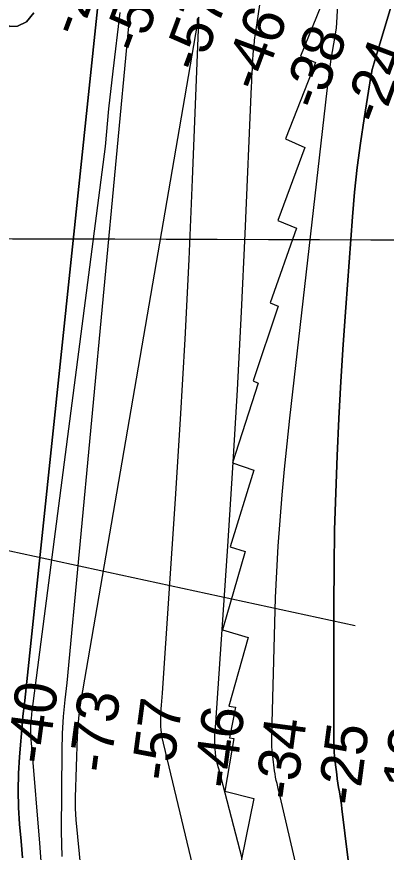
# Model space of a CAD drawing. Extents: x 3161665 to 3199565, y 885729 to 911164.
# Drawn here: x 3176859 to 3177449, y 902309 to 903642 of the extents above; entities that cross this region are included whole.
import ezdxf

# ---------------------------------------------------------------- set-up
doc = ezdxf.new("R2010")
doc.units = 0
for name, color, linetype in [('V-GRID-MAJR', 7, 'Continuous'), ('V-RIVR-RANG', 7, 'Continuous'), ('V-RRAP-RVMT', 7, 'Continuous'), ('V-TOPO-DPTH', 7, 'Continuous'), ('V-TOPO-MAJR', 7, 'Continuous'), ('V-TOPO-MINR', 7, 'Continuous')]:
    doc.layers.add(name, color=color, linetype=linetype)

msp = doc.modelspace()

# ---------------------------------------------------------------- linework, layer by layer
at = {"layer": 'V-GRID-MAJR'}
msp.add_spline([(3165916.244, 903320.984), (3171139.73, 903304.649), (3176363.22, 903289.0750000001), (3181586.7120000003, 903274.26), (3186810.2060000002, 903260.204), (3192033.702, 903246.909), (3197257.2, 903234.373), (3197257.201, 903234.373)], degree=3, dxfattribs=at)
at = {"layer": 'V-RIVR-RANG'}
msp.add_line((3176245.932000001, 902919.8075999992), (3177399.427400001, 902671.1142999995), dxfattribs=at)
at = {"layer": 'V-RRAP-RVMT'}
msp.add_lwpolyline([(3177357.410000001, 903690.3619999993), (3177312.254000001, 903578.7359999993), (3177336.126000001, 903568.7299999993), (3177288.170000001, 903447.1409999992), (3177319.048000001, 903432.8609999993), (3177276.159000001, 903316.8129999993), (3177305.7490000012, 903304.1989999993), (3177263.632000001, 903185.1279999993), (3177276.344000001, 903180.0809999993), (3177236.669000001, 903060.8149999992), (3177244.7860000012, 903057.2849999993), (3177203.478000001, 902930.3049999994), (3177237.575000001, 902918.8499999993), (3177199.942000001, 902796.1519999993), (3177223.583000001, 902788.8239999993), (3177187.575000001, 902664.0839999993), (3177228.430000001, 902651.8429999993), (3177197.807000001, 902542.4159999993), (3177208.475000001, 902540.4589999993), (3177198.987000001, 902491.7599999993), (3177205.582000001, 902490.6159999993), (3177191.496000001, 902406.8719999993), (3177237.524000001, 902395.3209999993), (3177211.390000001, 902267.2009999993)], dxfattribs=at)
at = {"layer": 'V-TOPO-DPTH'}
for points in [[(3177393.1580152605, 902258.0397801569), (3177378.2234918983, 902378.3433958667), (3177377.315091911, 902385.2090905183), (3177376.333328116, 902392.0636750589), (3177375.241518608, 902398.9015944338), (3177374.0763452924, 902405.728403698), (3177372.908361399, 902412.554860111), (3177371.8100002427, 902419.3919570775), (3177370.8160731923, 902426.2450148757), (3177369.8917688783, 902433.1087132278), (3177367.3774563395, 902452.9210843), (3177366.4614362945, 902461.4242025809), (3177365.760408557, 902469.9409305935), (3177365.3818692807, 902478.4780732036), (3177365.2183223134, 902487.0288255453), (3177365.173331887, 902704.8407942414), (3177365.5590630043, 902764.0689670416), (3177366.4751949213, 902823.2853692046), (3177368.1869280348, 902882.4841154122), (3177370.4290619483, 902941.6710909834), (3177373.320275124, 903000.8344683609), (3177376.5462489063, 903059.9781603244), (3177380.2743635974, 903119.0923241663), (3177384.3372388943, 903178.1868025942), (3177394.8662726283, 903322.3810672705), (3177398.2747444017, 903361.7640733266), (3177402.3862715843, 903401.0639613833), (3177407.552381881, 903440.2391724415), (3177413.421547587, 903479.3312655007), (3177424.382370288, 903546.2023581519), (3177425.4060859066, 903551.771818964), (3177426.5716947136, 903557.3085353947), (3177427.950143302, 903562.7961352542), (3177429.470485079, 903568.2509907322), (3177629.5928936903, 904236.1187213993)], [(3177629.5928936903, 904236.1187213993), (3177429.470485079, 903568.2509907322), (3177427.950143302, 903562.7961352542), (3177426.5716947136, 903557.3085353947), (3177425.4060859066, 903551.771818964), (3177424.382370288, 903546.2023581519), (3177413.421547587, 903479.3312655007), (3177407.552381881, 903440.2391724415), (3177402.3862715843, 903401.0639613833), (3177398.2747444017, 903361.7640733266), (3177394.8662726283, 903322.3810672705), (3177384.3372388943, 903178.1868025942), (3177380.2743635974, 903119.0923241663), (3177376.5462489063, 903059.9781603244), (3177373.320275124, 903000.8344683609), (3177370.4290619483, 902941.6710909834), (3177368.1869280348, 902882.4841154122), (3177366.4751949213, 902823.2853692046), (3177365.5590630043, 902764.0689670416), (3177365.173331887, 902704.8407942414), (3177365.2183223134, 902487.0288255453), (3177365.3818692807, 902478.4780732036), (3177365.760408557, 902469.9409305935), (3177366.4614362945, 902461.4242025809), (3177367.3774563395, 902452.9210843), (3177369.8917688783, 902433.1087132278), (3177370.8160731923, 902426.2450148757), (3177371.8100002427, 902419.3919570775), (3177372.908361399, 902412.554860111), (3177374.0763452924, 902405.728403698), (3177375.241518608, 902398.9015944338), (3177376.333328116, 902392.0636750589), (3177377.315091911, 902385.2090905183), (3177378.2234918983, 902378.3433958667), (3177393.1580152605, 902258.0397801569)], [(3176834.542195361, 903650.0703313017), (3176840.2402293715, 903635.0777332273), (3176848.492948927, 903626.2408190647), (3176860.577696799, 903626.6374307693), (3176875.217130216, 903633.1897263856), (3176886.877924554, 903647.9495466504)], [(3176886.877924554, 903647.9495466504), (3176875.217130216, 903633.1897263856), (3176860.577696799, 903626.6374307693), (3176848.492948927, 903626.2408190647), (3176840.2402293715, 903635.0777332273), (3176834.542195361, 903650.0703313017)], [(3176988.5599853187, 903654.4032678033), (3176872.2620472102, 902551.1753369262), (3176871.104381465, 902542.875571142), (3176870.0617118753, 902534.5625906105), (3176869.191536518, 902526.2297879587), (3176868.4363573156, 902517.8837705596), (3176863.9396097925, 902461.7056251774), (3176862.447321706, 902434.7910153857), (3176861.833042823, 902407.8778485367), (3176862.5357777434, 902380.966846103), (3176864.116521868, 902354.0572866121), (3176866.3964671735, 902327.1520737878), (3176868.7257950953, 902300.2512054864)], [(3176868.7257950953, 902300.2512054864), (3176866.3964671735, 902327.1520737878), (3176864.116521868, 902354.0572866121), (3176862.5357777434, 902380.966846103), (3176861.833042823, 902407.8778485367), (3176862.447321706, 902434.7910153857), (3176863.9396097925, 902461.7056251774), (3176868.4363573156, 902517.8837705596), (3176869.191536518, 902526.2297879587), (3176870.0617118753, 902534.5625906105), (3176871.104381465, 902542.875571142), (3176872.2620472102, 902551.1753369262), (3176988.5599853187, 903654.4032678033)]]:
    msp.add_lwpolyline(points, dxfattribs=at)
at = {"layer": 'V-TOPO-MAJR'}
for points in [[(3177306.2219416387, 902284.2135264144), (3177279.685750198, 902398.392013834), (3177278.4803278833, 902403.5021641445), (3177277.25248149, 902408.606842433), (3177275.9909989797, 902413.7033126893), (3177274.7070923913, 902418.794310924), (3177273.504199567, 902423.8997389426), (3177272.431319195, 902429.0297973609), (3177271.5534575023, 902434.196801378), (3177270.8056082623, 902439.3884357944), (3177267.943801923, 902462.3271017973), (3177267.0983612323, 902470.6276225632), (3177266.5036962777, 902478.9403953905), (3177266.2851949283, 902487.2715463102), (3177266.3174693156, 902495.6149492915), (3177271.063920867, 902674.805542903), (3177272.4581520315, 902715.7358579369), (3177274.2650081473, 902756.6448184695), (3177276.6908016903, 902797.521747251), (3177279.529220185, 902838.3773215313), (3177282.8988111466, 902879.1957528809), (3177286.5637075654, 902919.9860338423), (3177290.6715621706, 902960.7340892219), (3177295.0747222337, 903001.4539942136), (3177354.4375530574, 903523.8652510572), (3177357.5544167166, 903548.7873052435), (3177361.0442794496, 903573.6527157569), (3177365.093640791, 903598.4331607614), (3177369.5160012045, 903623.1569620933), (3177436.746786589, 904776.7161647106)], [(3177024.109244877, 903648.3901638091), (3177012.6981004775, 903555.0162469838), (3177006.0822129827, 903494.7731115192), (3177000.4503679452, 903434.4502227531), (3176883.6979734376, 902534.3393045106), (3176883.0843449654, 902529.9456602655), (3176882.92775482, 902528.4748142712), (3176881.8835924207, 902517.5800351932), (3176881.4798887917, 902511.8366891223), (3176881.2704752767, 902506.0911897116), (3176881.352496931, 902500.3424602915), (3176881.6288086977, 902494.5915775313), (3176882.05983462, 902488.8397061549), (3176882.5016971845, 902483.0886827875), (3176882.959814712, 902477.3389314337), (3176883.428768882, 902471.5900280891), (3176895.706394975, 902323.6592609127), (3176901.9255859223, 902243.9192939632)]]:
    msp.add_lwpolyline(points, dxfattribs=at)
at = {"layer": 'V-TOPO-MINR'}
for points in [[(3177224.5568066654, 904852.3528351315), (3177045.5754880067, 903681.5777943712), (3177044.1241083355, 903676.0392721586), (3177042.8740691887, 903670.4612890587), (3177041.9260408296, 903664.8241146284), (3177041.179352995, 903659.1474793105), (3177037.788045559, 903626.604432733), (3176939.5023254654, 902579.457527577), (3176936.138479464, 902552.57847086), (3176933.5256520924, 902525.6423599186), (3176932.0393526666, 902498.6206676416), (3176931.3040718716, 902471.5419211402), (3176930.4973457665, 902342.6406763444), (3176931.1790288, 902302.3644107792)], [(3177219.042862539, 902299.6487537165), (3177181.8438546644, 902442.2636419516), (3177181.0393175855, 902445.3217595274), (3177180.2262177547, 902448.3775794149), (3177179.4002737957, 902451.4299527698), (3177178.565767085, 902454.4800284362), (3177177.826498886, 902457.5449042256), (3177177.2214662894, 902460.6315980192), (3177176.817787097, 902463.7510188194), (3177176.548343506, 902466.8922576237), (3177175.6475322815, 902483.8460127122), (3177175.5024637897, 902488.0110107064), (3177175.4587668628, 902492.1752215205), (3177175.567127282, 902496.3382515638), (3177175.7768592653, 902500.5004944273), (3177196.195844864, 902797.6263376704), (3177204.265118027, 902922.0569328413), (3177211.694526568, 903046.5232468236), (3177218.164138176, 903171.0431390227), (3177223.9938851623, 903295.5987500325), (3177234.0780686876, 903530.4329375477), (3177234.3857845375, 903537.5982465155), (3177234.6935338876, 903544.7635540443), (3177235.0013334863, 903551.9288594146), (3177235.309166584, 903559.0941633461), (3177235.675718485, 903566.2553345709), (3177236.120479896, 903573.4110003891), (3177236.6825555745, 903580.5584080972), (3177237.322840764, 903587.7003103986), (3177238.691287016, 903601.6744889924), (3177238.915983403, 903603.8955535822), (3177239.398594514, 903608.334070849), (3177239.6565092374, 903610.5515235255), (3177419.0823138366, 904810.8480917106)], [(3177393.1580152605, 902258.0397801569), (3177378.2234918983, 902378.3433958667), (3177377.315091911, 902385.2090905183), (3177376.333328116, 902392.0636750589), (3177375.241518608, 902398.9015944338), (3177374.0763452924, 902405.728403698), (3177372.908361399, 902412.554860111), (3177371.8100002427, 902419.3919570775), (3177370.8160731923, 902426.2450148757), (3177369.8917688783, 902433.1087132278), (3177367.3774563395, 902452.9210843), (3177366.4614362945, 902461.4242025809), (3177365.760408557, 902469.9409305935), (3177365.3818692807, 902478.4780732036), (3177365.2183223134, 902487.0288255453), (3177365.173331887, 902704.8407942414), (3177365.5590630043, 902764.0689670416), (3177366.4751949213, 902823.2853692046), (3177368.1869280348, 902882.4841154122), (3177370.4290619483, 902941.6710909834), (3177373.320275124, 903000.8344683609), (3177376.5462489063, 903059.9781603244), (3177380.2743635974, 903119.0923241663), (3177384.3372388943, 903178.1868025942), (3177394.8662726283, 903322.3810672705), (3177398.2747444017, 903361.7640733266), (3177402.3862715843, 903401.0639613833), (3177407.552381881, 903440.2391724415), (3177413.421547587, 903479.3312655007), (3177424.382370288, 903546.2023581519), (3177425.4060859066, 903551.771818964), (3177426.5716947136, 903557.3085353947), (3177427.950143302, 903562.7961352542), (3177429.470485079, 903568.2509907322), (3177629.5928936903, 904236.1187213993)], [(3176834.542195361, 903650.0703313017), (3176840.2402293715, 903635.0777332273), (3176848.492948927, 903626.2408190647), (3176860.577696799, 903626.6374307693), (3176875.217130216, 903633.1897263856), (3176886.877924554, 903647.9495466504)], [(3176988.5599853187, 903654.4032678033), (3176872.2620472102, 902551.1753369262), (3176871.104381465, 902542.875571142), (3176870.0617118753, 902534.5625906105), (3176869.191536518, 902526.2297879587), (3176868.4363573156, 902517.8837705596), (3176863.9396097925, 902461.7056251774), (3176862.447321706, 902434.7910153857), (3176861.833042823, 902407.8778485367), (3176862.5357777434, 902380.966846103), (3176864.116521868, 902354.0572866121), (3176866.3964671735, 902327.1520737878), (3176868.7257950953, 902300.2512054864)], [(3177150.122626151, 903640.5910346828), (3177150.0559017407, 903640.8252991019), (3177149.938139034, 903640.9214763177), (3177149.7937131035, 903640.8739446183), (3177147.2577504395, 903637.5735429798), (3177147.374770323, 903633.2957233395), (3177147.140871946, 903630.3827857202), (3177147.04945069, 903629.803879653), (3176962.000970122, 902551.1643291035), (3176959.87143156, 902537.0570704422), (3176958.121274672, 902522.9105881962), (3176956.940190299, 902508.7052705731), (3176956.1384876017, 902494.4607293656), (3176952.6066151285, 902396.7784654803), (3176952.6952845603, 902378.9126758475), (3176953.751896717, 902361.1443945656), (3177003.540872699, 901851.7003659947)], [(3177192.45950348, 902069.6126970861), (3177090.9866018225, 902494.5351277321), (3177090.355108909, 902499.6285155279), (3177089.8545016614, 902504.732208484), (3177089.5502229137, 902509.85135918), (3177089.3768298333, 902514.9808150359), (3177089.3677294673, 902520.1161773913), (3177089.4462199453, 902525.2490784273), (3177089.6560966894, 902530.3782874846), (3177089.953564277, 902535.505035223), (3177090.1194295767, 902537.8450720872), (3177090.562346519, 902544.1402159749), (3177091.000895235, 902550.4356618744), (3177091.4328916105, 902556.731560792), (3177091.860519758, 902563.0277617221), (3177112.739836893, 902872.8298006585), (3177120.779167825, 903000.0411621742), (3177128.1089487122, 903127.2904191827), (3177134.3744045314, 903254.5965194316), (3177139.930310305, 903381.9405151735), (3177149.900500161, 903634.7299084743), (3177149.979750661, 903636.6852706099), (3177150.122626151, 903640.5910346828)]]:
    msp.add_lwpolyline(points, dxfattribs=at)

# ---------------------------------------------------------------- texts
at = {"layer": 'V-RIVR-RANG'}
for s, height, rotation, p in [('-22', 66.99999999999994, 69.60305555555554, (3176960.1773796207, 903607.1708978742)), ('-54', 66.99999999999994, 69.60305555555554, (3177056.743288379, 903580.200918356)), ('-57', 66.99999999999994, 69.60305555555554, (3177152.0707733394, 903550.0316660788)), ('-46', 66.99999999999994, 69.60305555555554, (3177247.449707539, 903519.564739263)), ('-38', 66.99999999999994, 69.60305555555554, (3177342.6402188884, 903489.7204968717)), ('-24', 66.99999999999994, 69.60305555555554, (3177440.3040598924, 903466.8356100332)), ('-40', 67, 82.43611111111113, (3176908.886010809, 902447.8803594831)), ('-73', 67, 82.43611111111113, (3177007.975469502, 902434.1854999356)), ('-57', 67, 82.43611111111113, (3177107.130891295, 902421.2800943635)), ('-46', 67, 82.43611111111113, (3177206.3557129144, 902408.8973287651)), ('-34', 67, 82.43611111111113, (3177304.8514561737, 902391.0239803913)), ('-25', 67, 82.43611111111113, (3177404.561543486, 902381.7717833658)), ('-13', 67, 82.43611111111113, (3177504.736334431, 902376.9820444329))]:
    msp.add_text(s, height=height, rotation=rotation, dxfattribs=at).set_placement(p)

doc.saveas('drawing.dxf')
